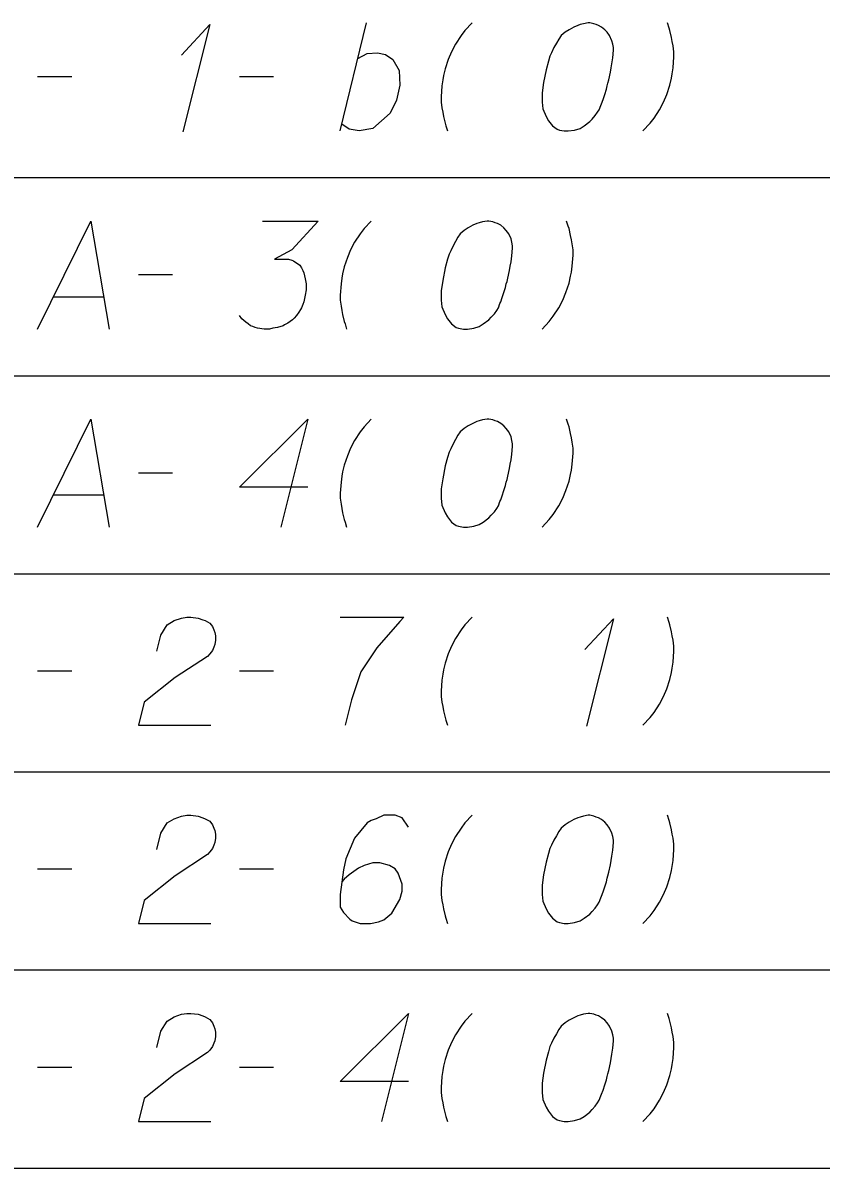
# Model space of a CAD drawing. Extents: x 2074207 to 2076812, y 516372 to 523312.
# Drawn here: x 2076453.5 to 2076488.9, y 519258.4 to 519309.3 of the extents above; entities that cross this region are included whole.
import ezdxf

# ---------------------------------------------------------------- set-up
doc = ezdxf.new("R2010")
doc.units = 0
for name, color, linetype in [('Prop DirtTable_ Soil Test Results - Outline (Major)', 7, 'Continuous'), ('Prop DirtTable_ Soil Test Results - Outline (Minor)', 7, 'Continuous'), ('Prop DirtTable_ Soil Test Results - Tx (Sample Data)', 7, 'Continuous')]:
    doc.layers.add(name, color=color, linetype=linetype)

msp = doc.modelspace()

# ---------------------------------------------------------------- linework, layer by layer
at = {"layer": 'Prop DirtTable_ Soil Test Results - Outline (Major)'}
msp.add_line((2076260.609, 519258.421), (2076811.903, 519258.421), dxfattribs=at)
at = {"layer": 'Prop DirtTable_ Soil Test Results - Outline (Minor)'}
for p, q in [((2076260.609, 519302.421), (2076811.903, 519302.421)), ((2076260.609, 519302.421), (2076811.903, 519302.421)), ((2076260.609, 519293.621), (2076811.903, 519293.621)), ((2076260.609, 519293.621), (2076811.903, 519293.621)), ((2076260.609, 519284.821), (2076811.903, 519284.821)), ((2076260.609, 519284.821), (2076811.903, 519284.821)), ((2076260.609, 519276.021), (2076811.903, 519276.021)), ((2076260.609, 519276.021), (2076811.903, 519276.021)), ((2076260.609, 519267.221), (2076811.903, 519267.221)), ((2076260.609, 519267.221), (2076811.903, 519267.221)), ((2076260.609, 519258.421), (2076811.903, 519258.421))]:
    msp.add_line(p, q, dxfattribs=at)
at = {"layer": 'Prop DirtTable_ Soil Test Results - Tx (Sample Data)'}
for points in [[(2076460.54, 519307.855), (2076461.81, 519309.215), (2076460.611, 519304.453)], [(2076467.596, 519304.491), (2076468.76, 519309.291)], [(2076473.451, 519309.291), (2076473.134, 519308.951), (2076472.958, 519308.724), (2076472.711, 519308.346), (2076472.534, 519308.006), (2076472.393, 519307.666), (2076472.252, 519307.25), (2076472.181, 519306.948), (2076472.146, 519306.759), (2076472.111, 519306.494), (2076472.076, 519306.003), (2076472.076, 519305.776), (2076472.111, 519305.511), (2076472.146, 519305.322), (2076472.181, 519305.133), (2076472.252, 519304.831), (2076472.287, 519304.718), (2076472.358, 519304.491)], [(2076478.672, 519309.291), (2076478.602, 519309.291), (2076478.39, 519309.253), (2076478.249, 519309.215), (2076478.143, 519309.178), (2076477.967, 519309.102), (2076477.755, 519308.989), (2076477.579, 519308.875), (2076477.402, 519308.724), (2076477.296, 519308.573), (2076477.191, 519308.384), (2076477.085, 519308.195), (2076476.979, 519307.968), (2076476.908, 519307.817), (2076476.838, 519307.59), (2076476.732, 519307.212), (2076476.626, 519306.645), (2076476.556, 519306.192), (2076476.556, 519305.776), (2076476.591, 519305.474), (2076476.732, 519305.133), (2076476.838, 519304.944), (2076477.014, 519304.718), (2076477.226, 519304.567), (2076477.332, 519304.529), (2076477.543, 519304.491), (2076477.72, 519304.491), (2076478.002, 519304.529), (2076478.249, 519304.604), (2076478.425, 519304.718), (2076478.672, 519304.907), (2076478.778, 519305.02), (2076478.919, 519305.171), (2076479.025, 519305.322), (2076479.095, 519305.436), (2076479.166, 519305.625), (2076479.201, 519305.7), (2076479.272, 519305.889), (2076479.342, 519306.116), (2076479.413, 519306.343), (2076479.448, 519306.494), (2076479.483, 519306.607), (2076479.519, 519306.759), (2076479.589, 519307.099), (2076479.625, 519307.288), (2076479.66, 519307.477), (2076479.695, 519307.741), (2076479.73, 519308.081), (2076479.73, 519308.195), (2076479.695, 519308.346), (2076479.66, 519308.497), (2076479.554, 519308.724), (2076479.448, 519308.875), (2076479.342, 519308.989), (2076479.201, 519309.102), (2076479.06, 519309.178), (2076478.954, 519309.215), (2076478.849, 519309.253), (2076478.672, 519309.291)], [(2076481.036, 519304.491), (2076481.353, 519304.831), (2076481.529, 519305.058), (2076481.776, 519305.436), (2076481.953, 519305.776), (2076482.094, 519306.116), (2076482.235, 519306.532), (2076482.306, 519306.834), (2076482.341, 519307.023), (2076482.376, 519307.288), (2076482.411, 519307.779), (2076482.411, 519308.006), (2076482.376, 519308.27), (2076482.341, 519308.459), (2076482.306, 519308.648), (2076482.235, 519308.951), (2076482.2, 519309.064), (2076482.129, 519309.291)], [(2076468.372, 519307.704), (2076468.795, 519307.93), (2076469.254, 519307.968), (2076469.606, 519307.892), (2076469.924, 519307.666), (2076470.206, 519307.174), (2076470.241, 519306.532), (2076470.1, 519305.852), (2076469.818, 519305.285), (2076469.042, 519304.604), (2076468.442, 519304.491), (2076467.984, 519304.567), (2076467.666, 519304.793)], [(2076454.156, 519306.91), (2076455.672, 519306.91)], [(2076463.116, 519306.91), (2076464.632, 519306.91)], [(2076454.156, 519295.691), (2076456.519, 519300.491), (2076457.33, 519295.691)], [(2076464.139, 519300.491), (2076466.608, 519300.491), (2076465.444, 519299.206), (2076464.668, 519298.79), (2076465.303, 519298.79), (2076465.444, 519298.752), (2076465.514, 519298.715), (2076465.585, 519298.677), (2076465.655, 519298.639), (2076465.797, 519298.526), (2076465.867, 519298.412), (2076465.938, 519298.299), (2076465.973, 519298.185), (2076466.043, 519297.921), (2076466.079, 519297.694), (2076466.079, 519297.581), (2076466.079, 519297.43), (2076466.043, 519297.203), (2076466.008, 519297.052), (2076465.973, 519296.9), (2076465.938, 519296.787), (2076465.902, 519296.711), (2076465.867, 519296.636), (2076465.832, 519296.56), (2076465.761, 519296.447), (2076465.655, 519296.296), (2076465.55, 519296.182), (2076465.479, 519296.107), (2076465.373, 519296.031), (2076465.267, 519295.955), (2076465.126, 519295.88), (2076465.056, 519295.842), (2076464.809, 519295.767), (2076464.597, 519295.729), (2076464.456, 519295.691), (2076464.209, 519295.691), (2076463.927, 519295.729), (2076463.821, 519295.767), (2076463.715, 519295.804), (2076463.609, 519295.842), (2076463.504, 519295.918), (2076463.398, 519295.993), (2076463.221, 519296.144), (2076463.116, 519296.296)], [(2076468.971, 519300.491), (2076468.654, 519300.151), (2076468.478, 519299.924), (2076468.231, 519299.546), (2076468.054, 519299.206), (2076467.913, 519298.866), (2076467.772, 519298.45), (2076467.701, 519298.148), (2076467.666, 519297.959), (2076467.631, 519297.694), (2076467.596, 519297.203), (2076467.596, 519296.976), (2076467.631, 519296.711), (2076467.666, 519296.522), (2076467.701, 519296.333), (2076467.772, 519296.031), (2076467.807, 519295.918), (2076467.878, 519295.691)], [(2076474.192, 519300.491), (2076474.122, 519300.491), (2076473.91, 519300.453), (2076473.769, 519300.415), (2076473.663, 519300.378), (2076473.487, 519300.302), (2076473.275, 519300.189), (2076473.099, 519300.075), (2076472.922, 519299.924), (2076472.816, 519299.773), (2076472.711, 519299.584), (2076472.605, 519299.395), (2076472.499, 519299.168), (2076472.428, 519299.017), (2076472.358, 519298.79), (2076472.252, 519298.412), (2076472.146, 519297.845), (2076472.076, 519297.392), (2076472.076, 519296.976), (2076472.111, 519296.674), (2076472.252, 519296.333), (2076472.358, 519296.144), (2076472.534, 519295.918), (2076472.746, 519295.767), (2076472.852, 519295.729), (2076473.063, 519295.691), (2076473.24, 519295.691), (2076473.522, 519295.729), (2076473.769, 519295.804), (2076473.945, 519295.918), (2076474.192, 519296.107), (2076474.298, 519296.22), (2076474.439, 519296.371), (2076474.545, 519296.522), (2076474.615, 519296.636), (2076474.686, 519296.825), (2076474.721, 519296.9), (2076474.792, 519297.089), (2076474.862, 519297.316), (2076474.933, 519297.543), (2076474.968, 519297.694), (2076475.003, 519297.807), (2076475.039, 519297.959), (2076475.109, 519298.299), (2076475.145, 519298.488), (2076475.18, 519298.677), (2076475.215, 519298.941), (2076475.25, 519299.281), (2076475.25, 519299.395), (2076475.215, 519299.546), (2076475.18, 519299.697), (2076475.074, 519299.924), (2076474.968, 519300.075), (2076474.862, 519300.189), (2076474.721, 519300.302), (2076474.58, 519300.378), (2076474.474, 519300.415), (2076474.369, 519300.453), (2076474.192, 519300.491)], [(2076476.556, 519295.691), (2076476.873, 519296.031), (2076477.049, 519296.258), (2076477.296, 519296.636), (2076477.473, 519296.976), (2076477.614, 519297.316), (2076477.755, 519297.732), (2076477.826, 519298.034), (2076477.861, 519298.223), (2076477.896, 519298.488), (2076477.931, 519298.979), (2076477.931, 519299.206), (2076477.896, 519299.47), (2076477.861, 519299.659), (2076477.826, 519299.848), (2076477.755, 519300.151), (2076477.72, 519300.264), (2076477.649, 519300.491)], [(2076458.636, 519298.11), (2076460.152, 519298.11)], [(2076454.861, 519297.127), (2076457.083, 519297.127)], [(2076454.156, 519286.891), (2076456.519, 519291.691), (2076457.33, 519286.891)], [(2076466.149, 519288.667), (2076463.116, 519288.667), (2076466.149, 519291.691), (2076464.95, 519286.891)], [(2076468.971, 519291.691), (2076468.654, 519291.351), (2076468.478, 519291.124), (2076468.231, 519290.746), (2076468.054, 519290.406), (2076467.913, 519290.066), (2076467.772, 519289.65), (2076467.701, 519289.348), (2076467.666, 519289.159), (2076467.631, 519288.894), (2076467.596, 519288.403), (2076467.596, 519288.176), (2076467.631, 519287.911), (2076467.666, 519287.722), (2076467.701, 519287.533), (2076467.772, 519287.231), (2076467.807, 519287.118), (2076467.878, 519286.891)], [(2076474.192, 519291.691), (2076474.122, 519291.691), (2076473.91, 519291.653), (2076473.769, 519291.615), (2076473.663, 519291.578), (2076473.487, 519291.502), (2076473.275, 519291.389), (2076473.099, 519291.275), (2076472.922, 519291.124), (2076472.816, 519290.973), (2076472.711, 519290.784), (2076472.605, 519290.595), (2076472.499, 519290.368), (2076472.428, 519290.217), (2076472.358, 519289.99), (2076472.252, 519289.612), (2076472.146, 519289.045), (2076472.076, 519288.592), (2076472.076, 519288.176), (2076472.111, 519287.874), (2076472.252, 519287.533), (2076472.358, 519287.344), (2076472.534, 519287.118), (2076472.746, 519286.967), (2076472.852, 519286.929), (2076473.063, 519286.891), (2076473.24, 519286.891), (2076473.522, 519286.929), (2076473.769, 519287.004), (2076473.945, 519287.118), (2076474.192, 519287.307), (2076474.298, 519287.42), (2076474.439, 519287.571), (2076474.545, 519287.722), (2076474.615, 519287.836), (2076474.686, 519288.025), (2076474.721, 519288.1), (2076474.792, 519288.289), (2076474.862, 519288.516), (2076474.933, 519288.743), (2076474.968, 519288.894), (2076475.003, 519289.007), (2076475.039, 519289.159), (2076475.109, 519289.499), (2076475.145, 519289.688), (2076475.18, 519289.877), (2076475.215, 519290.141), (2076475.25, 519290.481), (2076475.25, 519290.595), (2076475.215, 519290.746), (2076475.18, 519290.897), (2076475.074, 519291.124), (2076474.968, 519291.275), (2076474.862, 519291.389), (2076474.721, 519291.502), (2076474.58, 519291.578), (2076474.474, 519291.615), (2076474.369, 519291.653), (2076474.192, 519291.691)], [(2076476.556, 519286.891), (2076476.873, 519287.231), (2076477.049, 519287.458), (2076477.296, 519287.836), (2076477.473, 519288.176), (2076477.614, 519288.516), (2076477.755, 519288.932), (2076477.826, 519289.234), (2076477.861, 519289.423), (2076477.896, 519289.688), (2076477.931, 519290.179), (2076477.931, 519290.406), (2076477.896, 519290.67), (2076477.861, 519290.859), (2076477.826, 519291.048), (2076477.755, 519291.351), (2076477.72, 519291.464), (2076477.649, 519291.691)], [(2076458.636, 519289.31), (2076460.152, 519289.31)], [(2076454.861, 519288.327), (2076457.083, 519288.327)], [(2076459.447, 519281.379), (2076459.623, 519282.097), (2076459.906, 519282.551), (2076460.223, 519282.74), (2076460.54, 519282.853), (2076460.787, 519282.891), (2076460.964, 519282.891), (2076461.281, 519282.853), (2076461.493, 519282.778), (2076461.599, 519282.74), (2076461.81, 519282.626), (2076461.916, 519282.475), (2076461.987, 519282.324), (2076462.022, 519282.211), (2076462.057, 519282.059), (2076462.057, 519281.87), (2076462.022, 519281.681), (2076461.987, 519281.568), (2076461.916, 519281.417), (2076461.81, 519281.266), (2076461.705, 519281.152), (2076460.258, 519280.207), (2076458.883, 519279.111), (2076458.636, 519278.091), (2076461.846, 519278.091)], [(2076467.596, 519282.891), (2076470.418, 519282.891), (2076470.241, 519282.702), (2076469.218, 519281.53), (2076468.513, 519280.472), (2076468.089, 519279.225), (2076467.807, 519278.091)], [(2076473.451, 519282.891), (2076473.134, 519282.551), (2076472.958, 519282.324), (2076472.711, 519281.946), (2076472.534, 519281.606), (2076472.393, 519281.266), (2076472.252, 519280.85), (2076472.181, 519280.548), (2076472.146, 519280.359), (2076472.111, 519280.094), (2076472.076, 519279.603), (2076472.076, 519279.376), (2076472.111, 519279.111), (2076472.146, 519278.922), (2076472.181, 519278.733), (2076472.252, 519278.431), (2076472.287, 519278.318), (2076472.358, 519278.091)], [(2076478.46, 519281.455), (2076479.73, 519282.815), (2076478.531, 519278.053)], [(2076481.036, 519278.091), (2076481.353, 519278.431), (2076481.529, 519278.658), (2076481.776, 519279.036), (2076481.953, 519279.376), (2076482.094, 519279.716), (2076482.235, 519280.132), (2076482.306, 519280.434), (2076482.341, 519280.623), (2076482.376, 519280.888), (2076482.411, 519281.379), (2076482.411, 519281.606), (2076482.376, 519281.87), (2076482.341, 519282.059), (2076482.306, 519282.248), (2076482.235, 519282.551), (2076482.2, 519282.664), (2076482.129, 519282.891)], [(2076454.156, 519280.51), (2076455.672, 519280.51)], [(2076463.116, 519280.51), (2076464.632, 519280.51)], [(2076459.447, 519272.579), (2076459.623, 519273.297), (2076459.906, 519273.751), (2076460.223, 519273.94), (2076460.54, 519274.053), (2076460.787, 519274.091), (2076460.964, 519274.091), (2076461.281, 519274.053), (2076461.493, 519273.978), (2076461.599, 519273.94), (2076461.81, 519273.826), (2076461.916, 519273.675), (2076461.987, 519273.524), (2076462.022, 519273.411), (2076462.057, 519273.259), (2076462.057, 519273.07), (2076462.022, 519272.881), (2076461.987, 519272.768), (2076461.916, 519272.617), (2076461.81, 519272.466), (2076461.705, 519272.352), (2076460.258, 519271.407), (2076458.883, 519270.311), (2076458.636, 519269.291), (2076461.846, 519269.291)], [(2076470.629, 519273.562), (2076470.347, 519273.978), (2076470.03, 519274.091), (2076469.536, 519274.091), (2076469.183, 519273.94), (2076468.971, 519273.864), (2076468.795, 519273.751), (2076468.231, 519273.07), (2076467.843, 519272.163), (2076467.737, 519271.672), (2076467.596, 519270.576), (2076467.596, 519270.009), (2076467.737, 519269.782), (2076468.019, 519269.48), (2076468.125, 519269.404), (2076468.478, 519269.291), (2076468.936, 519269.291), (2076469.289, 519269.367), (2076469.536, 519269.442), (2076469.889, 519269.744), (2076470.241, 519270.349), (2076470.347, 519270.727), (2076470.347, 519271.03), (2076470.171, 519271.521), (2076470.03, 519271.71), (2076469.783, 519271.861), (2076469.359, 519271.974), (2076469.042, 519271.974), (2076468.654, 519271.861), (2076468.407, 519271.748), (2076467.984, 519271.445), (2076467.772, 519271.256), (2076467.666, 519271.143)], [(2076473.451, 519274.091), (2076473.134, 519273.751), (2076472.958, 519273.524), (2076472.711, 519273.146), (2076472.534, 519272.806), (2076472.393, 519272.466), (2076472.252, 519272.05), (2076472.181, 519271.748), (2076472.146, 519271.559), (2076472.111, 519271.294), (2076472.076, 519270.803), (2076472.076, 519270.576), (2076472.111, 519270.311), (2076472.146, 519270.122), (2076472.181, 519269.933), (2076472.252, 519269.631), (2076472.287, 519269.518), (2076472.358, 519269.291)], [(2076478.672, 519274.091), (2076478.602, 519274.091), (2076478.39, 519274.053), (2076478.249, 519274.015), (2076478.143, 519273.978), (2076477.967, 519273.902), (2076477.755, 519273.789), (2076477.579, 519273.675), (2076477.402, 519273.524), (2076477.296, 519273.373), (2076477.191, 519273.184), (2076477.085, 519272.995), (2076476.979, 519272.768), (2076476.908, 519272.617), (2076476.838, 519272.39), (2076476.732, 519272.012), (2076476.626, 519271.445), (2076476.556, 519270.992), (2076476.556, 519270.576), (2076476.591, 519270.274), (2076476.732, 519269.933), (2076476.838, 519269.744), (2076477.014, 519269.518), (2076477.226, 519269.367), (2076477.332, 519269.329), (2076477.543, 519269.291), (2076477.72, 519269.291), (2076478.002, 519269.329), (2076478.249, 519269.404), (2076478.425, 519269.518), (2076478.672, 519269.707), (2076478.778, 519269.82), (2076478.919, 519269.971), (2076479.025, 519270.122), (2076479.095, 519270.236), (2076479.166, 519270.425), (2076479.201, 519270.5), (2076479.272, 519270.689), (2076479.342, 519270.916), (2076479.413, 519271.143), (2076479.448, 519271.294), (2076479.483, 519271.407), (2076479.519, 519271.559), (2076479.589, 519271.899), (2076479.625, 519272.088), (2076479.66, 519272.277), (2076479.695, 519272.541), (2076479.73, 519272.881), (2076479.73, 519272.995), (2076479.695, 519273.146), (2076479.66, 519273.297), (2076479.554, 519273.524), (2076479.448, 519273.675), (2076479.342, 519273.789), (2076479.201, 519273.902), (2076479.06, 519273.978), (2076478.954, 519274.015), (2076478.849, 519274.053), (2076478.672, 519274.091)], [(2076481.036, 519269.291), (2076481.353, 519269.631), (2076481.529, 519269.858), (2076481.776, 519270.236), (2076481.953, 519270.576), (2076482.094, 519270.916), (2076482.235, 519271.332), (2076482.306, 519271.634), (2076482.341, 519271.823), (2076482.376, 519272.088), (2076482.411, 519272.579), (2076482.411, 519272.806), (2076482.376, 519273.07), (2076482.341, 519273.259), (2076482.306, 519273.448), (2076482.235, 519273.751), (2076482.2, 519273.864), (2076482.129, 519274.091)], [(2076454.156, 519271.71), (2076455.672, 519271.71)], [(2076463.116, 519271.71), (2076464.632, 519271.71)], [(2076459.447, 519263.779), (2076459.623, 519264.497), (2076459.906, 519264.951), (2076460.223, 519265.14), (2076460.54, 519265.253), (2076460.787, 519265.291), (2076460.964, 519265.291), (2076461.281, 519265.253), (2076461.493, 519265.178), (2076461.599, 519265.14), (2076461.81, 519265.026), (2076461.916, 519264.875), (2076461.987, 519264.724), (2076462.022, 519264.611), (2076462.057, 519264.459), (2076462.057, 519264.27), (2076462.022, 519264.081), (2076461.987, 519263.968), (2076461.916, 519263.817), (2076461.81, 519263.666), (2076461.705, 519263.552), (2076460.258, 519262.607), (2076458.883, 519261.511), (2076458.636, 519260.491), (2076461.846, 519260.491)], [(2076470.629, 519262.267), (2076467.596, 519262.267), (2076470.629, 519265.291), (2076469.43, 519260.491)], [(2076473.451, 519265.291), (2076473.134, 519264.951), (2076472.958, 519264.724), (2076472.711, 519264.346), (2076472.534, 519264.006), (2076472.393, 519263.666), (2076472.252, 519263.25), (2076472.181, 519262.948), (2076472.146, 519262.759), (2076472.111, 519262.494), (2076472.076, 519262.003), (2076472.076, 519261.776), (2076472.111, 519261.511), (2076472.146, 519261.322), (2076472.181, 519261.133), (2076472.252, 519260.831), (2076472.287, 519260.718), (2076472.358, 519260.491)], [(2076478.672, 519265.291), (2076478.602, 519265.291), (2076478.39, 519265.253), (2076478.249, 519265.215), (2076478.143, 519265.178), (2076477.967, 519265.102), (2076477.755, 519264.989), (2076477.579, 519264.875), (2076477.402, 519264.724), (2076477.296, 519264.573), (2076477.191, 519264.384), (2076477.085, 519264.195), (2076476.979, 519263.968), (2076476.908, 519263.817), (2076476.838, 519263.59), (2076476.732, 519263.212), (2076476.626, 519262.645), (2076476.556, 519262.192), (2076476.556, 519261.776), (2076476.591, 519261.474), (2076476.732, 519261.133), (2076476.838, 519260.944), (2076477.014, 519260.718), (2076477.226, 519260.567), (2076477.332, 519260.529), (2076477.543, 519260.491), (2076477.72, 519260.491), (2076478.002, 519260.529), (2076478.249, 519260.604), (2076478.425, 519260.718), (2076478.672, 519260.907), (2076478.778, 519261.02), (2076478.919, 519261.171), (2076479.025, 519261.322), (2076479.095, 519261.436), (2076479.166, 519261.625), (2076479.201, 519261.7), (2076479.272, 519261.889), (2076479.342, 519262.116), (2076479.413, 519262.343), (2076479.448, 519262.494), (2076479.483, 519262.607), (2076479.519, 519262.759), (2076479.589, 519263.099), (2076479.625, 519263.288), (2076479.66, 519263.477), (2076479.695, 519263.741), (2076479.73, 519264.081), (2076479.73, 519264.195), (2076479.695, 519264.346), (2076479.66, 519264.497), (2076479.554, 519264.724), (2076479.448, 519264.875), (2076479.342, 519264.989), (2076479.201, 519265.102), (2076479.06, 519265.178), (2076478.954, 519265.215), (2076478.849, 519265.253), (2076478.672, 519265.291)], [(2076481.036, 519260.491), (2076481.353, 519260.831), (2076481.529, 519261.058), (2076481.776, 519261.436), (2076481.953, 519261.776), (2076482.094, 519262.116), (2076482.235, 519262.532), (2076482.306, 519262.834), (2076482.341, 519263.023), (2076482.376, 519263.288), (2076482.411, 519263.779), (2076482.411, 519264.006), (2076482.376, 519264.27), (2076482.341, 519264.459), (2076482.306, 519264.648), (2076482.235, 519264.951), (2076482.2, 519265.064), (2076482.129, 519265.291)], [(2076454.156, 519262.91), (2076455.672, 519262.91)], [(2076463.116, 519262.91), (2076464.632, 519262.91)]]:
    msp.add_lwpolyline(points, dxfattribs=at)

doc.saveas('drawing.dxf')
